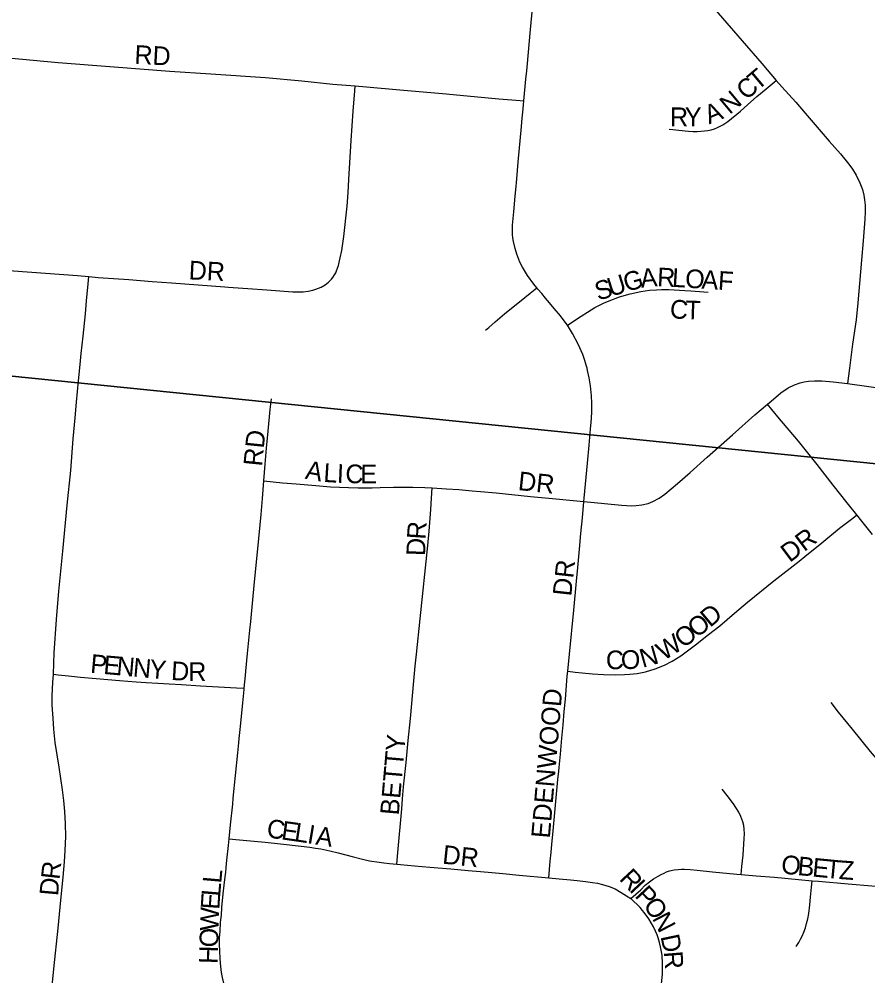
# Model space of a CAD drawing. Extents: x 1410790 to 1770854, y 448063 to 770588.
# Drawn here: x 1536701 to 1538972, y 632880 to 635438 of the extents above; entities that cross this region are included whole.
import ezdxf

# ---------------------------------------------------------------- set-up
doc = ezdxf.new("R2010")
doc.units = 0
for name, color, linetype in [('GM_X_City_Street', 7, 'Continuous'), ('GM_X_City_Street_Text', 7, 'Continuous'), ('GM_X_Section', 7, 'Continuous')]:
    doc.layers.add(name, color=color, linetype=linetype)

msp = doc.modelspace()

# ---------------------------------------------------------------- linework, layer by layer
at = {"layer": 'GM_X_City_Street'}
for points in [[(1538051.6, 635219.3), (1538057.1, 635276.9), (1538059.5, 635299.6), (1538060.4, 635309.3), (1538069.4, 635410.2), (1538076.3, 635485.1), (1538084.5, 635570), (1538091.3, 635641.7), (1538097.7, 635713.6), (1538097.9, 635715.1)], [(1538097.9, 635715.1), (1538183.5, 635706.8), (1538244.9, 635701.6), (1538294, 635696.4), (1538307.1, 635694.3), (1538319.3, 635691.8), (1538329.8, 635689), (1538340.6, 635685.7), (1538358.1, 635678.1), (1538374.6, 635668.6), (1538389.9, 635657.2), (1538406.3, 635641.9), (1538423.7, 635622.6), (1538454, 635588.3), (1538501.1, 635534), (1538510, 635524.4), (1538559.3, 635467.4), (1538582.6, 635440.1), (1538687.9, 635318.6), (1538726.8, 635274)], [(1536671.8, 635333.8), (1536805.5, 635321.6), (1536955.5, 635309.7), (1537104.7, 635298.7), (1537213.9, 635291), (1537360.2, 635281.2), (1537457.3, 635272.6), (1537540.4, 635264.1), (1537600.2, 635258.9)], [(1536887.9, 634749.2), (1536912.8, 634747), (1536994.3, 634741.2), (1537056.7, 634736.3), (1537108.7, 634732.7), (1537216, 634724.6), (1537251.3, 634721.8), (1537261, 634721), (1537273.7, 634720.4), (1537313.4, 634717.4), (1537363.6, 634713.8), (1537410.1, 634710.5), (1537433.4, 634708.6), (1537450.5, 634708.3), (1537461.4, 634709), (1537474.2, 634710.5), (1537486.6, 634713.2), (1537489.6, 634714.1), (1537495.3, 634715.8), (1537509, 634721.3), (1537519.5, 634727), (1537528.8, 634734.3), (1537536.7, 634742.5), (1537540.3, 634747.2), (1537544.9, 634753.6), (1537548.3, 634759.6), (1537550.5, 634765), (1537555.6, 634779.3), (1537560.3, 634799.9), (1537564.3, 634819.5), (1537569.6, 634856.3), (1537578.4, 634937.3), (1537581.5, 634974.2), (1537583.2, 635009.1), (1537589.5, 635112.8), (1537594.8, 635191.4), (1537599.2, 635246.2), (1537600.2, 635258.9)], [(1537600.2, 635258.9), (1537630.2, 635256.4), (1537719.4, 635248.6), (1537833.5, 635239.2), (1537937.4, 635229.4), (1537984.7, 635224.5), (1538031.2, 635220.9), (1538051.6, 635219.3)], [(1538440.3, 635143.7), (1538449.8, 635142.3), (1538465.7, 635140.4), (1538491.8, 635138.2), (1538504.5, 635137.3), (1538514.8, 635137.3), (1538534.4, 635139), (1538543.3, 635140.1), (1538553, 635142.1), (1538561.1, 635144.6), (1538569.4, 635147.8), (1538584.2, 635154.8), (1538597.5, 635164.2), (1538630.7, 635191.2), (1538650.1, 635208.8), (1538674.8, 635230.5), (1538700, 635251.6), (1538726.8, 635274)], [(1538726.8, 635274), (1538741.7, 635256.9), (1538778.8, 635215.6), (1538804.4, 635186), (1538846.7, 635136), (1538868, 635111.4), (1538883, 635094.3), (1538898.4, 635077.2), (1538921.1, 635049.8), (1538930.5, 635036.8), (1538940.6, 635020.4), (1538950.5, 635000.3), (1538957.1, 634982.2), (1538961.4, 634967.1), (1538963.2, 634954.8), (1538964.5, 634940.3), (1538964.5, 634922.9), (1538963.7, 634903.2), (1538959.3, 634845), (1538955.1, 634793.2), (1538952, 634762.1), (1538944.7, 634678.9), (1538940.3, 634634.1), (1538931.1, 634568.7), (1538922.5, 634504.1), (1538917, 634463.2)], [(1538086.1, 634719.3), (1538078.6, 634728.7), (1538061.3, 634752.1), (1538047.9, 634774.1), (1538040.8, 634788.3), (1538032.7, 634809.1), (1538028.3, 634824.6), (1538024, 634843.3), (1538022.2, 634852.6), (1538021.2, 634861.8), (1538020.7, 634877.4), (1538021.2, 634887.1), (1538024.4, 634922.7), (1538025.3, 634932.4), (1538027.5, 634954.9), (1538030.8, 634990.8), (1538031.6, 635000.4), (1538034.5, 635032.9), (1538036.4, 635055.7), (1538044.9, 635150.2), (1538047, 635172.9), (1538048.8, 635189.1), (1538050.6, 635208.7), (1538051.6, 635219.3)], [(1536194.9, 634801.3), (1536231.2, 634798.5), (1536278.8, 634794.1), (1536333.4, 634789.7), (1536423.9, 634783.9), (1536487.2, 634779.2), (1536590.5, 634771.6), (1536686.5, 634764.6), (1536857.4, 634751.9), (1536887.9, 634749.2)], [(1536792.8, 633686.4), (1536795.3, 633743.6), (1536801.5, 633833), (1536807.7, 633908.7), (1536818.3, 634015.5), (1536829.4, 634138), (1536839.1, 634230.9), (1536846.2, 634315.5), (1536851.1, 634371.7), (1536854.6, 634413.7), (1536859.9, 634470.8), (1536864.4, 634514.3), (1536867.3, 634543.3), (1536872.3, 634589.9), (1536878.5, 634650), (1536881.6, 634684.6), (1536886, 634730.2), (1536887.9, 634749.2)], [(1537949, 634606.2), (1537957.5, 634613), (1537974.9, 634628.3), (1537999.9, 634650.1), (1538018.2, 634665.1), (1538044.2, 634685.8), (1538068.8, 634705.4), (1538086.1, 634719.3)], [(1538167.8, 634619.3), (1538167.3, 634620.1), (1538149.5, 634644), (1538132.8, 634664.2), (1538120.3, 634679.4), (1538109.6, 634691.4), (1538099.3, 634703.9), (1538088.6, 634716.1), (1538086.1, 634719.3)], [(1538167.8, 634619.3), (1538205.2, 634643.6), (1538221.6, 634654.3), (1538241.2, 634666.3), (1538264.6, 634678.1), (1538279.6, 634684.7), (1538307.3, 634695.1), (1538335.6, 634703.4), (1538364.5, 634709.5), (1538387.2, 634712.7), (1538406.7, 634714.3), (1538419.7, 634714.9), (1538439.2, 634714.9), (1538481.8, 634712.4), (1538498.1, 634711), (1538545, 634707.4)], [(1538212.2, 634148), (1538212.9, 634156.7), (1538218.5, 634213.5), (1538222, 634250.8), (1538226.4, 634298.9), (1538229.9, 634341.2), (1538231.6, 634360.5), (1538232.3, 634370.3), (1538233.2, 634388.7), (1538233.7, 634411.3), (1538232.3, 634430.5), (1538229.8, 634457), (1538226, 634478.7), (1538222.1, 634498.4), (1538220.5, 634504.6), (1538218.3, 634512.9), (1538214.9, 634525.3), (1538209.4, 634541), (1538197, 634568.3), (1538181.6, 634597.6), (1538167.8, 634619.3)], [(1538703.4, 634408.6), (1538712.7, 634416.6), (1538739.3, 634438.5), (1538759, 634451.6), (1538775.3, 634459.6), (1538790.3, 634465.2), (1538801, 634468), (1538812.7, 634469.8), (1538829, 634470.8), (1538848.7, 634470.8), (1538879, 634468.4), (1538917, 634463.2)], [(1538917, 634463.2), (1539025.3, 634448.3), (1539122.5, 634434.3), (1539250, 634415.2), (1539276.4, 634411.6)], [(1537356.3, 634203.5), (1537359.6, 634247.9), (1537363.4, 634290.4), (1537367.7, 634335.7), (1537373.2, 634393.6), (1537376, 634422.6)], [(1538212.2, 634148), (1538267.4, 634142.3), (1538312.3, 634138.1), (1538339.4, 634136.7), (1538352, 634137.2), (1538367, 634139), (1538383.6, 634143.1), (1538396.4, 634148.4), (1538413.7, 634157.3), (1538428.6, 634167.5), (1538462.3, 634196), (1538496.4, 634225.9), (1538541.7, 634266.6), (1538609.5, 634326.4), (1538669.3, 634379.7), (1538703.4, 634408.6)], [(1538942.4, 634112.2), (1538916.6, 634144.4), (1538879.1, 634191.7), (1538835.9, 634246.8), (1538786.1, 634309.1), (1538746.5, 634357), (1538735.8, 634369.3), (1538715.3, 634394.2), (1538703.4, 634408.6)], [(1537303.5, 633649.2), (1537306.5, 633683.1), (1537307.7, 633694.5), (1537311.9, 633741.7), (1537318.4, 633804.5), (1537320.8, 633827.5), (1537331.1, 633933.1), (1537339.4, 634021.7), (1537348.3, 634112.9), (1537352.2, 634155.9), (1537356.3, 634203.5)], [(1537356.3, 634203.5), (1537405.9, 634198.4), (1537442.3, 634195.1), (1537494.7, 634190.4), (1537534.4, 634187.6), (1537582.5, 634185.3), (1537608.6, 634184.4), (1537645.5, 634184.4), (1537667.5, 634185.2), (1537703, 634186.1), (1537715.8, 634186.3), (1537735.1, 634186.6), (1537754.3, 634186.3), (1537786.6, 634185.3), (1537806.4, 634184.3)], [(1537711.8, 633178.5), (1537714.5, 633209.8), (1537724.8, 633326.8), (1537726.9, 633352.8), (1537729.9, 633385.3), (1537736.9, 633450.4), (1537742.2, 633509), (1537747.9, 633567.7), (1537757.5, 633668.7), (1537760.9, 633707.8), (1537764, 633740.3), (1537774, 633834.8), (1537794.2, 634030.1), (1537798, 634069), (1537802.2, 634126.7), (1537804.7, 634157.1), (1537806.4, 634184.3)], [(1537806.4, 634184.3), (1537844.9, 634182.3), (1537877.4, 634179.8), (1537913.1, 634176.6), (1537935.8, 634174.7), (1537977.3, 634170.8), (1538069.3, 634161.5), (1538127.7, 634155.9), (1538183.3, 634150.7), (1538212.2, 634148)], [(1538168.7, 633694.2), (1538173.2, 633739.9), (1538185.1, 633857.3), (1538192.3, 633935.5), (1538196, 633971.3), (1538200.3, 634020.3), (1538204.2, 634062.6), (1538208.3, 634104.8), (1538212.2, 634148)], [(1538168.7, 633694.2), (1538188.7, 633692), (1538207.8, 633689.8), (1538234.9, 633687.3), (1538264.8, 633685.7), (1538297.7, 633685.1), (1538320.3, 633685.6), (1538335.1, 633686), (1538354.2, 633688.2), (1538377.2, 633692.8), (1538402.8, 633700.4), (1538427.6, 633710.3), (1538448.5, 633721), (1538471, 633735.3), (1538510.7, 633764.9), (1538545.6, 633792.1), (1538575.4, 633815.7), (1538615.3, 633849.4), (1538650, 633879.1), (1538720.1, 633936), (1538787.6, 633988.5), (1538803.1, 634000.9), (1538848.3, 634037.5), (1538896.2, 634076.5), (1538931.5, 634103.7), (1538942.4, 634112.2)], [(1538984.4, 634059.8), (1538956, 634095.2), (1538942.4, 634112.2)], [(1538118.1, 633141.5), (1538121.8, 633186.6), (1538124.2, 633209.3), (1538126.5, 633232), (1538129.1, 633258.1), (1538134.6, 633316.9), (1538138, 633356), (1538142.6, 633404.8), (1538145, 633427.4), (1538145.8, 633437.1), (1538149.5, 633472.8), (1538153.2, 633515.1), (1538156.3, 633550.9), (1538159.6, 633586.7), (1538162.5, 633619.2), (1538167.4, 633681.2), (1538168.7, 633694.2)], [(1536788.1, 632835.2), (1536794.4, 632898.3), (1536805.5, 633007.6), (1536813, 633082), (1536818.8, 633143.9), (1536822.3, 633184.6), (1536824.5, 633214.7), (1536826.3, 633252.8), (1536825.5, 633286), (1536823.6, 633319.2), (1536820.5, 633348.4), (1536817, 633377.2), (1536808.1, 633437.8), (1536798, 633503.8), (1536794.4, 633539.2), (1536792.2, 633568.4), (1536790, 633603.3), (1536790, 633629), (1536791.8, 633664), (1536792.8, 633686.4)], [(1536792.8, 633686.4), (1536805.5, 633684.9), (1536833.5, 633681.6), (1536865.3, 633678.8), (1536906.9, 633675.1), (1536969.5, 633669.9), (1537014.2, 633666.1), (1537041, 633664.3), (1537072.3, 633662.4), (1537102.6, 633660.6), (1537135.8, 633658.7), (1537186.3, 633655.5), (1537283, 633650.3), (1537303.5, 633649.2)], [(1537263, 633245.9), (1537267, 633284), (1537272.6, 633339), (1537274.1, 633355.1), (1537279.8, 633415.6), (1537286.2, 633475.8), (1537289.1, 633503.1), (1537290.2, 633514.8), (1537291.6, 633530.4), (1537294.1, 633555.5), (1537299.9, 633610.1), (1537303.1, 633645.1), (1537303.5, 633649.2)], [(1539125, 633106.3), (1539126.6, 633122.5), (1539129, 633147.6), (1539130.9, 633170.3), (1539133.9, 633204.2), (1539134.8, 633221.1), (1539134.8, 633236.6), (1539134.3, 633249.6), (1539132.9, 633262.2), (1539129, 633277.7), (1539126.1, 633287.8), (1539120.8, 633300.4), (1539116.9, 633307.7), (1539113.1, 633314.4), (1539109.2, 633320.2), (1539094.7, 633338.6), (1539076.3, 633361.3), (1539048.8, 633396.1), (1539011, 633442.1), (1538979.1, 633479.8), (1538930.3, 633539.7), (1538893.5, 633584.7), (1538873.2, 633610.3)], [(1538632.8, 633151.1), (1538634.8, 633172.3), (1538637.8, 633202.2), (1538641.1, 633246.7), (1538641.6, 633259.8), (1538641.1, 633271.9), (1538639.7, 633281.5), (1538637.3, 633291.7), (1538632, 633305.7), (1538626.2, 633317.8), (1538618.9, 633329.9), (1538612.1, 633340), (1538595.2, 633362.3), (1538582.4, 633379.2)], [(1537273.2, 632784.4), (1537255.6, 632835.3), (1537248.8, 632860.7), (1537245.4, 632875.3), (1537243, 632889.3), (1537241, 632905.1), (1537239, 632925), (1537237.8, 632946.4), (1537237.4, 632963.9), (1537237.4, 632981.4), (1537238.6, 632998.8), (1537240.2, 633023), (1537242.4, 633042.2), (1537243.8, 633062.4), (1537247.5, 633099.3), (1537250.1, 633122.3), (1537252.6, 633144.7), (1537254.1, 633157.4), (1537255.4, 633170), (1537257.2, 633189.2), (1537261.2, 633228.2), (1537263, 633245.9)], [(1537263, 633245.9), (1537280.7, 633244.4), (1537359.4, 633237.3), (1537400.6, 633233), (1537455.6, 633226.6), (1537478.5, 633223.9), (1537494.4, 633221.5), (1537508.2, 633219.1), (1537532, 633214.4), (1537554.9, 633209.1), (1537592, 633199.1), (1537620.2, 633191.8), (1537638.8, 633187.8), (1537664.5, 633183.5), (1537676.8, 633181.9), (1537691.9, 633180.3), (1537711.8, 633178.5)], [(1537711.8, 633178.5), (1537721.1, 633177.6), (1537759.2, 633174), (1537799.9, 633170.4), (1537856.5, 633165.7), (1537902.4, 633161.7), (1537935.3, 633158.6), (1537966.1, 633155.8), (1537995.4, 633153.4), (1538039, 633149.5), (1538118.1, 633141.5)], [(1538337.6, 633086.3), (1538364.5, 633110.1), (1538376.4, 633122), (1538387.4, 633131.4), (1538398.1, 633139), (1538410.4, 633146.5), (1538418.7, 633150.8), (1538426.6, 633154.8), (1538433.4, 633157.6), (1538440.8, 633160.3), (1538453.2, 633163.1), (1538464.6, 633164.3), (1538473.1, 633164.8), (1538480.8, 633164.7), (1538496.3, 633163.9), (1538515.5, 633162.5), (1538556.4, 633158.4), (1538621.2, 633152.1), (1538632.8, 633151.1)], [(1538118.1, 633141.5), (1538145.8, 633139.2), (1538176.1, 633136.2), (1538193.9, 633134.6), (1538216.3, 633132.4), (1538235.5, 633129.9), (1538248.9, 633127.5), (1538261.6, 633124.3), (1538279.8, 633118.8), (1538295.6, 633112.1), (1538311.9, 633103), (1538326.1, 633093.8), (1538337.6, 633086.3)], [(1538632.8, 633151.1), (1538673.2, 633147.3), (1538721.9, 633143.3), (1538786.2, 633137.4), (1538822.7, 633134.1)], [(1538780.2, 632958.7), (1538786.7, 632968.7), (1538791.5, 632977.9), (1538795.9, 632985.6), (1538800.7, 632996.7), (1538804.6, 633007.9), (1538807.9, 633019.9), (1538810.9, 633032.5), (1538813.8, 633047), (1538816.7, 633069.7), (1538818.6, 633090), (1538821, 633116.6), (1538822.7, 633134.1)], [(1538822.7, 633134.1), (1538839.9, 633132.6), (1538919.5, 633125.9), (1538982.7, 633120.4), (1539059.5, 633112.8), (1539125, 633106.3)], [(1538404.6, 632708.3), (1538406.2, 632723.7), (1538412.9, 632790.8), (1538418.2, 632840.1), (1538422.5, 632885.2), (1538422.5, 632912.5), (1538421.1, 632934.9), (1538417.2, 632957.2), (1538414.3, 632968.9), (1538410.8, 632981.4), (1538408.3, 632989.5), (1538404, 632999.5), (1538398.7, 633011.2), (1538385.9, 633032.1), (1538373.2, 633049.5), (1538369.3, 633054.8), (1538362.9, 633062.3), (1538337.6, 633086.3)]]:
    msp.add_lwpolyline(points, dxfattribs=at)
at = {"layer": 'GM_X_Section'}
for points in [[(1539587.8, 639581.9), (1539127, 634235.4), (1533718.1, 634783.3), (1534160.3, 640098.2)], [(1533718.1, 634783.3), (1539127, 634235.4), (1538608.3, 628894), (1533261.2, 629430.7)]]:
    msp.add_lwpolyline(points, close=True, dxfattribs=at)

# ---------------------------------------------------------------- texts
at = {"layer": 'GM_X_City_Street_Text'}
for s, rotation, p in [('RD', 356.9887, (1537008.8, 635318.5)), ('T', 40.0294, (1538676.4, 635245)), ('C', 41.4234, (1538647, 635219)), ('N', 39.998, (1538601.9, 635181.3)), ('R', 0.1214, (1538442.7, 635151.4)), ('Y', 0.1224, (1538482.3, 635151.4)), ('A', 22.6347, (1538547.2, 635155.8)), ('DR', 356.989, (1537154, 634742.1)), ('A', 5.6704, (1538365.6, 634719.4)), ('R', 357.6681, (1538407.5, 634723.6)), ('L', 356.5557, (1538446.8, 634722.1)), ('O', 356.4134, (1538481.9, 634719.9)), ('S', 17.3116, (1538250.2, 634684.4)), ('U', 17.3305, (1538283.8, 634694.9)), ('G', 15.6932, (1538325.5, 634707.9)), ('A', 356.4348, (1538525.9, 634717.2)), ('F', 356.4186, (1538569.8, 634714.5)), ('C', 355.4784, (1538440.7, 634638.8)), ('T', 357.983, (1538482.6, 634635.6)), ('RD', 84.2948, (1537350.9, 634240.7)), ('A', 349.6267, (1537464.6, 634209.3)), ('L', 356.418, (1537514.3, 634200.6)), ('I', 357.6632, (1537550.6, 634198.3)), ('C', 358.812, (1537573.7, 634197.4)), ('E', 359.9639, (1537614.3, 634196.6)), ('DR', 353.9826, (1538034.4, 634178.9)), ('R', 86.2207, (1537788.4, 634045.4)), ('DR', 36.8743, (1538762.6, 633983.5)), ('D', 88.1746, (1537787.1, 634001.9)), ('DR', 83.6625, (1538178.1, 633893.4)), ('D', 39.8704, (1538549.7, 633809.8)), ('O', 38.5937, (1538514.3, 633781.6)), ('W', 32.0712, (1538425.6, 633721.3)), ('O', 36.8186, (1538477.8, 633754.2)), ('C', 0.4858, (1538271.2, 633699.4)), ('O', 1.503, (1538311.7, 633699.7)), ('N', 15.9599, (1538369.3, 633703)), ('P', 354.9119, (1536890.3, 633690.3)), ('E', 354.9448, (1536925.4, 633687.2)), ('N', 354.9223, (1536960.4, 633684.1)), ('N', 354.9223, (1537004.3, 633680.2)), ('Y', 354.9223, (1537048.1, 633676.3)), ('D', 356.7144, (1537106.8, 633671.1)), ('R', 359.8005, (1537153.6, 633668.5)), ('EDENWOOD', 85.179, (1538120.9, 633246.3)), ('BETTY', 85.03, (1537716.7, 633308)), ('C', 352.0828, (1537361.5, 633250.5)), ('E', 352.1085, (1537400.7, 633245)), ('L', 351.4719, (1537435.5, 633240.2)), ('I', 350.4263, (1537470, 633235)), ('A', 351.4773, (1537492.7, 633231.2)), ('DR', 353.9946, (1537832, 633180.1)), ('R', 83.6853, (1536809.1, 633135.8)), ('O', 354.5058, (1538738.4, 633153.7)), ('B', 354.5414, (1538782.2, 633149.5)), ('E', 354.5001, (1538821.6, 633145.7)), ('T', 354.5341, (1538856.7, 633142.3)), ('Z', 355.9684, (1538893.1, 633138.9)), ('L', 85.0072, (1537241.8, 633126)), ('R', 312.9819, (1538304.3, 633137.7)), ('D', 84.9659, (1536805.3, 633092.3)), ('I', 312.9974, (1538331.3, 633108.7)), ('L', 85.2409, (1537238.9, 633091)), ('P', 312.9905, (1538346.3, 633092.6)), ('E', 86.2413, (1537236.6, 633056.1)), ('O', 305.0601, (1538369.1, 633068.3)), ('W', 88.0662, (1537234.7, 632999.4)), ('N', 297.5916, (1538393.5, 633033.7)), ('O', 88.2982, (1537233.4, 632955.4)), ('D', 281.8673, (1538416.8, 632985.6)), ('H', 88.2838, (1537232.1, 632911.4)), ('R', 274.6306, (1538425.6, 632944.2))]:
    msp.add_text(s, height=50, rotation=rotation, dxfattribs=at).set_placement(p)

doc.saveas('drawing.dxf')
